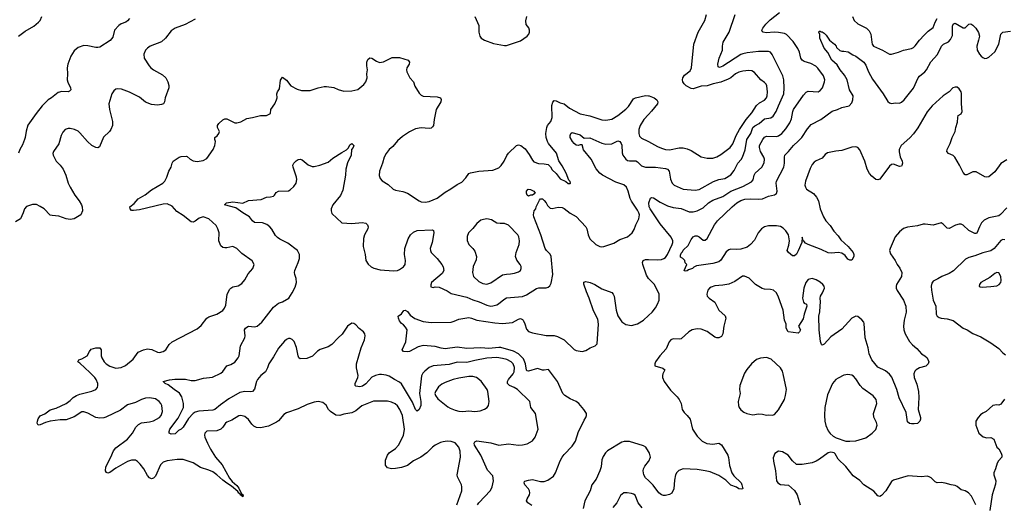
# Model space of a CAD drawing. Header units: inches. Extents: x 1834610 to 2027685, y 642842 to 774116.
# Tile 274 of 632: x 1893662 to 1903586, y 741774 to 746656. Entities that reach past the tile are written whole.
import ezdxf

# ---------------------------------------------------------------- set-up
doc = ezdxf.new("R2010")
doc.units = ezdxf.units.IN
doc.header["$MEASUREMENT"] = 0
doc.layers.add('B8794', color=7, linetype='Continuous')
doc.layers.add('B9704', color=7, linetype='Continuous')

msp = doc.modelspace()

# ---------------------------------------------------------------- linework, layer by layer
at = {"layer": 'B8794', "color": 5}
for points, elevation in [([(1893650, 746490.3), (1893717.4, 746542.6), (1893805.1, 746590), (1893853.3, 746630), (1893869.6, 746650), (1893886.6, 746690)], 560), ([(1898250.2, 746690), (1898290, 746598), (1898288.7, 746530), (1898300.4, 746490), (1898314.4, 746470), (1898346.4, 746450), (1898436.3, 746416.3), (1898550, 746395.8), (1898570, 746394.9), (1898590, 746402), (1898710, 746443.1), (1898775.6, 746490), (1898794.7, 746510), (1898801.3, 746530), (1898801.3, 746550), (1898793.2, 746573.2), (1898767, 746607), (1898763.6, 746643.6), (1898774.6, 746690)], 620), ([(1895430, 746662.6), (1895330, 746606.9), (1895230, 746571.3), (1895190, 746544.2), (1895132, 746470), (1895090, 746433), (1894976.3, 746390), (1894950, 746371.3), (1894930.4, 746350), (1894914.4, 746310), (1894917.6, 746270), (1894966, 746190), (1894983.7, 746170), (1895010, 746150.3), (1895101.4, 746101.4), (1895134, 746070), (1895157, 746030), (1895165.5, 745994.5), (1895165.5, 745970), (1895128.2, 745870), (1895122, 745830), (1895110.8, 745810), (1895090, 745802), (1895050, 745796.9), (1894990, 745800.7), (1894930, 745825.1), (1894870, 745874.5), (1894770, 745927.8), (1894690, 745955.1), (1894650, 745959.5), (1894630, 745955.1), (1894610, 745941.2), (1894590.4, 745909.6), (1894559.3, 745810), (1894566.7, 745750), (1894597.3, 745630), (1894597.1, 745590), (1894580.4, 745550), (1894566.4, 745530), (1894506.8, 745473.2), (1894465.7, 745374.3), (1894450, 745366), (1894430, 745368), (1894390, 745387.6), (1894344.5, 745430), (1894270, 745515.1), (1894250, 745532), (1894215.3, 745550), (1894170, 745560.9), (1894150, 745560.9), (1894121, 745550), (1894096.1, 745523.9), (1894079.3, 745490), (1894055.8, 745404.2), (1894002.4, 745330), (1893997.1, 745310), (1893999.3, 745290), (1894030, 745230.7), (1894070.6, 745190), (1894100.5, 745150), (1894128.4, 745090), (1894150.3, 745010.3), (1894170.4, 744970), (1894217.6, 744890), (1894262.4, 744830), (1894283.8, 744790), (1894292.7, 744770), (1894294.4, 744730), (1894277.3, 744690), (1894210, 744651.3), (1894170, 744643.5), (1894130, 744651.2), (1894057.3, 744677.3), (1893990, 744682.4), (1893970, 744688.6), (1893907.6, 744750), (1893870, 744775.4), (1893830, 744794.3), (1893790, 744793.6), (1893730, 744775.1), (1893710.4, 744749.6), (1893698.9, 744710), (1893670, 744649.6), (1893619.9, 744620.1)], 580), ([(1894770.6, 746670), (1894750, 746645.1), (1894730.6, 746630), (1894685.9, 746614.1), (1894660.7, 746599.3), (1894618.7, 746550), (1894599.9, 746480.1), (1894573.9, 746446.1), (1894470, 746381.2), (1894450, 746376.2), (1894430, 746378), (1894350, 746394.8), (1894310, 746396.4), (1894250, 746375.4), (1894210, 746342.4), (1894176.9, 746290), (1894147.2, 746210), (1894140.3, 746170), (1894143.7, 746110), (1894139.5, 746050), (1894145.8, 746025.8), (1894175.5, 745970), (1894178.8, 745950), (1894175.2, 745944.8), (1894165.2, 745934.8), (1894150, 745929.5), (1894088.5, 745931.5), (1894050, 745922), (1893984, 745870), (1893950, 745849.5), (1893888, 745790), (1893827.3, 745712.7), (1893745.5, 745594.5), (1893726.1, 745533.9), (1893718.7, 745470), (1893712.2, 745450), (1893690, 745397.2), (1893663, 745350), (1893648.6, 745311.4)], 560), ([(1898068, 741770), (1898117.7, 741910), (1898119.7, 741950), (1898115.8, 741970), (1898075.1, 742050), (1898071.5, 742070), (1898103.5, 742250), (1898101.3, 742310), (1898096.3, 742330), (1898087, 742350), (1898050, 742394.5), (1898010, 742405.6), (1897970.4, 742409.6), (1897930, 742404.2), (1897903.6, 742396.4), (1897850.8, 742370), (1897824, 742350), (1897766.2, 742293.8), (1897706.8, 742250), (1897630, 742212), (1897570, 742165.1), (1897510, 742146), (1897450, 742133.6), (1897410, 742131.8), (1897370, 742141.2), (1897350, 742168.7), (1897347.9, 742187.9), (1897350, 742218), (1897368.3, 742270), (1897386.7, 742293.3), (1897450, 742336), (1897478.7, 742370), (1897530, 742468), (1897539.8, 742530), (1897521.4, 742670), (1897494.8, 742730), (1897470, 742765.1), (1897445.4, 742785.4), (1897410, 742804.5), (1897370, 742814.4), (1897228.7, 742811.3), (1897110, 742764.5), (1897050, 742715.3), (1897010, 742693.7), (1896930, 742680.9), (1896887.5, 742667.5), (1896850, 742673.5), (1896793.3, 742710), (1896774.7, 742730), (1896750, 742772.3), (1896718.3, 742798.3), (1896670, 742808.2), (1896630, 742803.1), (1896560.4, 742779.6), (1896470, 742735.4), (1896350, 742696.9), (1896323, 742677), (1896270, 742615.1), (1896250, 742599.7), (1896170, 742560.5), (1896090, 742544.4), (1896050, 742547.2), (1896021.5, 742561.5), (1896001.8, 742581.8), (1895969.8, 742629.8), (1895930, 742659.7), (1895890, 742668.3), (1895870, 742664), (1895799.7, 742620.3), (1895750, 742599.7), (1895737.1, 742590), (1895709.1, 742550.9), (1895689, 742531), (1895650, 742515.1), (1895550, 742509.4), (1895528.4, 742490), (1895524.4, 742470), (1895528.4, 742450), (1895553.7, 742390), (1895584, 742330), (1895635.2, 742250), (1895704.2, 742170), (1895778.1, 742038.1), (1895804.2, 742004.2), (1895850, 741963.1), (1895870, 741937), (1895898, 741878), (1895913.4, 741870), (1895910, 741849.6), (1895902, 741862), (1895890, 741865.2), (1895882, 741882), (1895870, 741887), (1895861.5, 741901.4), (1895797.9, 741957.9), (1895750, 741985.4), (1895710, 742015.4), (1895650, 742070.8), (1895610, 742100.7), (1895570, 742118.6), (1895485.7, 742145.7), (1895410, 742191.1), (1895310, 742225.4), (1895250, 742226.6), (1895149, 742211), (1895110, 742198.7), (1895081.3, 742170), (1895030, 742058.4), (1895010, 742037.6), (1894990, 742029.6), (1894970, 742039.5), (1894950, 742065.6), (1894912.5, 742132.5), (1894878, 742178), (1894850, 742205.6), (1894830, 742217.4), (1894790, 742216.8), (1894750, 742205.3), (1894630, 742136.4), (1894570, 742095.1), (1894550, 742088.3), (1894535.8, 742095.8), (1894527.3, 742110), (1894529.8, 742150), (1894582.5, 742250), (1894608, 742312), (1894630, 742342.8), (1894749.8, 742430.2), (1894797.6, 742490), (1894831.8, 742550), (1894860.9, 742579.1), (1894890, 742593.1), (1894970, 742603.2), (1895010, 742614.6), (1895070, 742648.8), (1895089.6, 742670), (1895101.3, 742710), (1895094.7, 742770), (1895085.6, 742790), (1895068.7, 742808.7), (1895030, 742834.8), (1894970, 742846.2), (1894930, 742842.3), (1894890, 742831), (1894830, 742800.5), (1894750, 742775.6), (1894677.6, 742722.4), (1894530, 742650.7), (1894510, 742644.8), (1894470, 742640.3), (1894430, 742647.2), (1894350, 742692.3), (1894310, 742706.8), (1894290, 742705.6), (1894210, 742654.7), (1894130, 742624.9), (1894070, 742623.4), (1893968.6, 742611.4), (1893920.9, 742599.1), (1893870, 742574), (1893850, 742569.7), (1893838.3, 742590), (1893841.4, 742610), (1893850, 742636.4), (1893870, 742663.7), (1893914.8, 742685.2), (1893970, 742724.6), (1894030, 742742.6), (1894129.4, 742790), (1894170, 742820.3), (1894199.7, 742850), (1894235.6, 742870), (1894270, 742883.5), (1894390, 742913.4), (1894429.3, 742930), (1894445.6, 742950), (1894451, 742970), (1894448.3, 742990), (1894432.1, 743030), (1894418.3, 743050), (1894370, 743102.6), (1894270, 743197.2), (1894248.7, 743210), (1894258, 743230), (1894290, 743240.4), (1894341.3, 743270), (1894365.4, 743314.6), (1894384.1, 743335.9), (1894430, 743349.2), (1894470, 743348.7), (1894484, 743330), (1894484.3, 743270), (1894491.1, 743250), (1894514.9, 743210), (1894534.9, 743190), (1894570, 743166.5), (1894630, 743146.3), (1894686.4, 743153.6), (1894730, 743173.1), (1894805.1, 743234.9), (1894854.7, 743305.3), (1894909.2, 743330.7), (1894950, 743339), (1894970, 743338.4), (1894992.7, 743332.7), (1895050, 743306.7), (1895070, 743304.4), (1895110, 743314), (1895134, 743330), (1895170, 743384), (1895199.3, 743410), (1895450, 743541.6), (1895490, 743575.5), (1895550, 743647.7), (1895570, 743662), (1895650, 743690.6), (1895710, 743728), (1895727.3, 743750), (1895739.2, 743780.8), (1895753.7, 743890), (1895779.3, 743940.7), (1895790, 743953.1), (1895810, 743964.4), (1895865.5, 743974.5), (1895900.4, 743999.6), (1895930, 744036.3), (1895964.4, 744095.6), (1896012.3, 744150), (1896024, 744190), (1896005.6, 744225.6), (1895902, 744302), (1895850, 744351.6), (1895810, 744371.3), (1895750, 744358), (1895730, 744358), (1895710, 744362.4), (1895690, 744379.5), (1895668.2, 744430), (1895671.1, 744510), (1895660.5, 744550), (1895642, 744582), (1895569.3, 744650), (1895510, 744669.6), (1895470, 744656.9), (1895430, 744626), (1895410, 744617.6), (1895390, 744620.7), (1895310, 744683.6), (1895245.6, 744725.6), (1895198.3, 744778.3), (1895150, 744799.6), (1895110, 744798.4), (1894870, 744742), (1894810, 744733.2), (1894790, 744734), (1894777.2, 744750), (1894774, 744770), (1894815.3, 744804.7), (1894855.1, 744850), (1894927, 744893), (1894990, 744941.7), (1895106, 745010), (1895126, 745030), (1895146.6, 745070), (1895164.5, 745130), (1895189.3, 745170), (1895199.3, 745210), (1895209.3, 745230), (1895268.1, 745271.9), (1895290, 745279.1), (1895341, 745281), (1895350, 745278), (1895381, 745250), (1895410, 745235.5), (1895450, 745228.2), (1895510, 745239.1), (1895550, 745258.8), (1895611.5, 745348.5), (1895629, 745390), (1895637.2, 745430), (1895628.7, 745450), (1895629, 745470), (1895654, 745486), (1895669.5, 745510.5), (1895675.1, 745530), (1895657.2, 745570), (1895657.2, 745590), (1895669, 745610), (1895710, 745647.3), (1895730, 745658.8), (1895750, 745657.3), (1895830, 745616), (1895850, 745617.3), (1895890, 745628), (1895950, 745660.4), (1896010, 745670.3), (1896090, 745692.4), (1896150, 745690.7), (1896189, 745710), (1896193.2, 745750), (1896232.7, 745807.3), (1896252, 745850), (1896256, 745870), (1896253.2, 745910), (1896259.3, 745930), (1896279.7, 745960.3), (1896291.5, 746048.5), (1896310, 746078.8), (1896350, 746048), (1896395.5, 745990), (1896458.2, 745958.2), (1896503.8, 745943.8), (1896590, 745944.4), (1896670, 745970.4), (1896730, 745983), (1896756.2, 745983.8), (1896830, 745974.9), (1896873.2, 745953.2), (1896930, 745934.9), (1897010, 745940.4), (1897070, 745954.8), (1897130, 746004), (1897150, 746031), (1897162.9, 746070), (1897160.7, 746110), (1897169.3, 746150), (1897160.9, 746190), (1897159.5, 746230), (1897170, 746254.8), (1897190, 746270.7), (1897210, 746270.5), (1897257.5, 746237.5), (1897290, 746225.5), (1897330, 746230.5), (1897416.3, 746276.3), (1897490, 746276), (1897576, 746250), (1897590.6, 746230), (1897586.8, 746210), (1897564.9, 746170), (1897560.7, 746150), (1897562.8, 746130), (1897596, 746070), (1897630.8, 746030), (1897645.8, 745985.8), (1897690, 745916), (1897710, 745896), (1897730, 745886.8), (1897870, 745878), (1897902, 745870), (1897910.9, 745850.9), (1897907.7, 745830), (1897859.5, 745750), (1897839.5, 745650), (1897832.7, 745590), (1897824.4, 745575.6), (1897810, 745565.1), (1897790, 745560.5), (1897710, 745565.4), (1897650, 745555.4), (1897590, 745528), (1897519.4, 745480.6), (1897470, 745435.1), (1897421.8, 745378.2), (1897387.7, 745350), (1897355.5, 745310), (1897336.3, 745270), (1897320.5, 745210), (1897290.4, 745130), (1897285.2, 745085.2), (1897295.2, 745055.2), (1897314.2, 745034.2), (1897374.7, 744994.7), (1897427.7, 744950), (1897450, 744940.3), (1897524.9, 744924.9), (1897570, 744908), (1897687.7, 744830), (1897710, 744821.1), (1897750, 744818.3), (1897790, 744823.6), (1897870, 744858.9), (1897950, 744919.6), (1898007.9, 744952.1), (1898070, 744996.4), (1898119.3, 745020.7), (1898158, 745062), (1898190, 745106), (1898204.8, 745115.2), (1898290, 745131.6), (1898430, 745141.3), (1898490, 745164.9), (1898513.6, 745186.4), (1898545.7, 745230), (1898572.3, 745287.7), (1898588.3, 745311.7), (1898670, 745388.2), (1898690, 745395.8), (1898713.4, 745390), (1898756.2, 745356.2), (1898798.5, 745298.5), (1898830, 745240.7), (1898845.9, 745225.9), (1898890, 745208.2), (1898950, 745204), (1898990, 745196), (1899013.7, 745173.7), (1899030, 745144.7), (1899068, 745108), (1899110, 745054), (1899167.7, 745027.7), (1899190, 745007.3), (1899210, 745006), (1899213.2, 745010), (1899210, 745026), (1899198, 745038), (1899169.4, 745110), (1899130, 745184), (1899095.6, 745235.6), (1899071.4, 745311.4), (1898993.3, 745410), (1898981.3, 745430), (1898968, 745470), (1898964.7, 745510), (1898975.1, 745570), (1898983.6, 745590), (1899014.3, 745630), (1899029.7, 745670), (1899026.7, 745793.3), (1899034.3, 745825.7), (1899050, 745841.3), (1899070, 745839.5), (1899110, 745819.6), (1899150, 745807.9), (1899204.7, 745764.7), (1899310, 745709.2), (1899410, 745687), (1899530, 745648.4), (1899570, 745644.9), (1899630, 745655.8), (1899690, 745691.2), (1899770, 745753.8), (1899796.8, 745783.2), (1899850, 745858.4), (1899870, 745870.5), (1899970, 745892.9), (1900000, 745888.9)], 580), ([(1900000, 745702), (1899952, 745650), (1899915.8, 745590), (1899902.6, 745550), (1899902.6, 745510), (1899910, 745484), (1899930, 745462), (1899992.5, 745432.5), (1900000, 745428.3)], 580), ([(1898278, 741770), (1898291.5, 741790), (1898407.1, 741912.9), (1898423.6, 741950), (1898436.2, 742010), (1898430, 742059), (1898376.2, 742116.2), (1898309.8, 742270), (1898246.9, 742370), (1898243.1, 742390), (1898250, 742404.4), (1898270, 742411.9), (1898410, 742393), (1898490, 742370.3), (1898590, 742383.1), (1898690, 742370.4), (1898730, 742374), (1898775.8, 742384.2), (1898830, 742414.8), (1898859.3, 742450), (1898889.3, 742530), (1898860.9, 742690), (1898815.1, 742750), (1898802.7, 742810), (1898680.7, 742930), (1898647.3, 742950), (1898599.6, 742970), (1898579.1, 742990), (1898578.7, 743010), (1898588.7, 743030), (1898636.5, 743090), (1898645.3, 743110), (1898650.6, 743150.6), (1898635.3, 743190), (1898614.3, 743210), (1898572.2, 743232.2), (1898530, 743244.2), (1898470, 743251.9), (1898370, 743247.2), (1898250, 743223.9), (1898170, 743201.8), (1898070, 743204.4), (1897990, 743182.9), (1897830, 743168.7), (1897790, 743153.5), (1897744.1, 743115.9), (1897726.3, 743093.7), (1897713.3, 743066.7), (1897691, 742891), (1897706.9, 742810), (1897706.5, 742770), (1897690, 742729.4), (1897670, 742712.7), (1897650, 742729.2), (1897621.2, 742801.2), (1897510, 742986.6), (1897490, 743005.7), (1897440.9, 743030), (1897385.6, 743065.6), (1897355.4, 743075.4), (1897310, 743082), (1897290, 743082.6), (1897250, 743072.8), (1897210, 743055.8), (1897150, 742988.3), (1897117.4, 742962.6), (1897090, 742956), (1897050, 742964.5), (1897044.5, 742970), (1897045.1, 742990), (1897069.8, 743050), (1897073.1, 743070), (1897056.4, 743150), (1897056.8, 743190), (1897105.1, 743350), (1897136, 743430), (1897145.2, 743470), (1897142, 743490), (1897128.7, 743510), (1897083.5, 743543.5), (1897050, 743580.9), (1897030, 743595.1), (1897010, 743599.3), (1896967.3, 743570), (1896912.8, 743487.2), (1896871, 743450), (1896810, 743385.2), (1896770, 743361.2), (1896690, 743334.5), (1896663.9, 743316.1), (1896614, 743266), (1896556.7, 743243.3), (1896490, 743240.9), (1896477.2, 743250), (1896468.3, 743268.3), (1896452.1, 743352.1), (1896430, 743414), (1896410, 743434), (1896390, 743445.2), (1896370, 743445.2), (1896350, 743433.2), (1896330, 743416), (1896270, 743346.6), (1896221.7, 743258.3), (1896174, 743190), (1896161.5, 743150), (1896139.3, 743110), (1896093.6, 743070), (1896058.5, 743030), (1896048.1, 743010), (1896030, 742932.7), (1896010.4, 742910), (1895990, 742906), (1895930, 742910.8), (1895880, 742900), (1895770, 742835.3), (1895684.7, 742775.3), (1895630, 742728.5), (1895610, 742722.3), (1895469.3, 742710.7), (1895430, 742702), (1895410, 742689.6), (1895363.2, 742636.8), (1895310.2, 742549.8), (1895290, 742532), (1895264.2, 742515.8), (1895230, 742485.1), (1895190, 742482), (1895170, 742489.2), (1895167.9, 742507.9), (1895175.6, 742530), (1895258.4, 742641.6), (1895299.3, 742720.7), (1895311.6, 742750), (1895314.6, 742790), (1895296.4, 742856.4), (1895273.9, 742893.9), (1895219.6, 742930), (1895158.9, 742978.9), (1895128, 742990), (1895108, 743010), (1895171.3, 743028.7), (1895225, 743035), (1895335.1, 743035.1), (1895390, 743022), (1895430, 743020.3), (1895513.9, 743046.1), (1895603.9, 743056.1), (1895690, 743093.7), (1895709.8, 743110.2), (1895749.7, 743170.3), (1895790, 743183.8), (1895830, 743206.7), (1895864.8, 743250), (1895873.3, 743270), (1895888.8, 743371.2), (1895930.8, 743450), (1895933.8, 743470), (1895928, 743530), (1895939.7, 743550), (1895950, 743559.5), (1895970, 743567.6), (1896030, 743560.9), (1896057, 743570), (1896101.3, 743610), (1896220.1, 743759.9), (1896270, 743800.5), (1896310, 743813), (1896374, 743850), (1896410, 743904.7), (1896437.1, 743962.9), (1896451.2, 744008.8), (1896449.7, 744050), (1896434, 744090), (1896431.1, 744110), (1896434, 744130), (1896470, 744210.5), (1896481.8, 744250), (1896481.8, 744290), (1896462.3, 744330), (1896363.9, 744403.9), (1896283.6, 744443.6), (1896260.5, 744460.5), (1896242.1, 744482.1), (1896205.2, 744545.2), (1896183.1, 744570), (1896152.8, 744592.8), (1896108.9, 744611.1), (1896030, 744612.3), (1896010, 744629.3), (1895979.5, 744670), (1895910, 744711), (1895839.8, 744759.8), (1895728, 744792), (1895746, 744810), (1895810, 744821.6), (1895910, 744807.4), (1895970, 744834), (1896096.6, 744843.4), (1896150, 744867.3), (1896190, 744870.7), (1896220.2, 744879.8), (1896231.8, 744888.2), (1896245.6, 744914.4), (1896269.6, 744930.4), (1896370, 744930.8), (1896390, 744942.8), (1896424.9, 744975.1), (1896449.6, 745010.4), (1896455.1, 745044.9), (1896453, 745070), (1896417, 745170), (1896415.1, 745190), (1896423.7, 745210), (1896450, 745233.4), (1896470, 745246.8), (1896490, 745250.8), (1896510, 745246), (1896570, 745194), (1896610, 745176.3), (1896630, 745176.3), (1896688, 745190), (1896770, 745222.4), (1896819.2, 745260.8), (1896910, 745319.5), (1896956.3, 745343.7), (1896975.5, 745364.5), (1896990, 745396), (1897010.6, 745410.6), (1897030.6, 745390), (1897022.8, 745370), (1897006, 745350), (1897004.4, 745290), (1896966.7, 745213.3), (1896948.7, 745150), (1896945.7, 745090), (1896920.7, 744939.3), (1896895.8, 744884.2), (1896818.5, 744790), (1896802, 744750), (1896800.9, 744730), (1896810, 744703.8), (1896910, 744610.8), (1897010, 744603.7), (1897113.5, 744613.5), (1897150, 744607.7), (1897167.7, 744590), (1897173.7, 744570), (1897172, 744550), (1897138, 744490), (1897126.6, 744453.4), (1897122.6, 744370), (1897143.1, 744290), (1897152.4, 744230), (1897173.3, 744193.3), (1897205.2, 744165.2), (1897230, 744152.4), (1897294.7, 744134.7), (1897430, 744124.7), (1897469, 744130), (1897490, 744138.9), (1897530, 744166.7), (1897546.3, 744190), (1897551.2, 744228.8), (1897541, 744290), (1897544.8, 744350), (1897577.7, 744450), (1897602, 744490), (1897630, 744517), (1897668.5, 744531.5), (1897818.3, 744538.3), (1897831.8, 744531.8), (1897835.3, 744510), (1897818.4, 744410), (1897800.4, 744350), (1897801.6, 744330), (1897810.5, 744310), (1897869.3, 744249.3), (1897918, 744190), (1897930, 744166), (1897936.5, 744130), (1897920.6, 744099.4), (1897811.3, 744010), (1897805.4, 743985.4), (1897806.4, 743966.4), (1897830, 743958), (1897850, 743966), (1897890, 743961), (1897970, 743924.9), (1898010, 743898), (1898170, 743860.8), (1898230, 743833.2), (1898292.6, 743812.6), (1898370, 743779.7), (1898410, 743771.4), (1898430, 743772.6), (1898470, 743782.3), (1898488, 743792), (1898541.7, 743838.3), (1898570, 743853.2), (1898730, 743867.5), (1898770, 743884.5), (1898870, 743946.5), (1898893.5, 743953.5), (1898970, 743954.8), (1898990, 743961), (1899006, 743974), (1899018.9, 744001.1), (1899034.5, 744090), (1899018.9, 744270), (1899010, 744295.1), (1898972, 744330), (1898957.6, 744350), (1898916.4, 744490), (1898842.9, 744670), (1898841.2, 744690), (1898848.9, 744731.1), (1898866, 744750), (1898868, 744770), (1898900.2, 744839.8), (1898910, 744852), (1898930, 744851), (1898950, 744836), (1898970, 744811), (1898983, 744783), (1899010, 744757.3), (1899030, 744754.9), (1899090, 744768.4), (1899130, 744764.4), (1899150, 744754), (1899210, 744706.7), (1899270, 744673), (1899366.8, 744570), (1899377.3, 744550), (1899390.7, 744490), (1899407.7, 744450), (1899470, 744390.8), (1899510, 744370.8), (1899530, 744367.3), (1899550, 744370.6), (1899650, 744403.8), (1899710, 744441.3), (1899789.2, 744470), (1899836, 744510), (1899856.2, 744543.8), (1899872.4, 744590), (1899901.5, 744650), (1899908.6, 744690), (1899904.2, 744710), (1899890, 744738.7), (1899827.4, 744827.4), (1899813.8, 744853.8), (1899795, 744930), (1899778.2, 744970), (1899752.3, 744992.3), (1899670, 745019.1), (1899535.6, 745090), (1899509.1, 745109.1), (1899472.8, 745152.8), (1899422.8, 745250), (1899345.4, 745345.4), (1899330, 745394), (1899310, 745396.4), (1899290, 745388.7), (1899270, 745393.6), (1899250, 745409), (1899233.6, 745430), (1899212.1, 745470), (1899209.8, 745490), (1899217.6, 745510), (1899230, 745518.9), (1899310, 745497.4), (1899350, 745463.8), (1899410, 745467.4), (1899530, 745414), (1899570, 745402.8), (1899630, 745406), (1899690, 745435.3), (1899710, 745430.4), (1899725.7, 745410), (1899732.2, 745392.2), (1899735.3, 745315.3), (1899741.2, 745290), (1899771.8, 745250), (1899790, 745238.2), (1899810, 745233), (1899873.8, 745233.8), (1899890, 745226), (1899930, 745184.4), (1899970, 745169.2), (1900000, 745170)], 560), ([(1900000, 744050.2), (1899980.8, 744080.8), (1899941.7, 744190), (1899938.9, 744210), (1899947.3, 744230), (1899970, 744240.3), (1900000, 744239)], 540), ([(1898822.6, 741762.6), (1898783.7, 741790), (1898772, 741810), (1898778.4, 741830), (1898801.6, 741870), (1898805.6, 741890), (1898801.6, 741910), (1898789.7, 741929.7), (1898754.5, 741970), (1898746.6, 741990), (1898750, 742002), (1898753.2, 742006.8), (1898790, 742018), (1898830, 742022.4), (1898910, 742003.7), (1898950, 742002.4), (1898984.2, 742015.8), (1899042.4, 742057.6), (1899062, 742090), (1899109.8, 742210.2), (1899130, 742248.2), (1899150, 742275.3), (1899230, 742359.5), (1899263.9, 742410), (1899294.2, 742505.8), (1899329.7, 742570), (1899350, 742621), (1899369.2, 742650), (1899375.3, 742670), (1899374, 742690), (1899349.6, 742730), (1899296.9, 742790), (1899270, 742809.7), (1899210, 742836.9), (1899157, 742870), (1899136.2, 742890), (1899084.4, 743010), (1898992.5, 743132.5), (1898950, 743124.5), (1898930, 743125.8), (1898882, 743142), (1898790, 743116), (1898778, 743118), (1898770, 743125.2), (1898760.7, 743190), (1898739.5, 743239.5), (1898690.9, 743290.9), (1898637.8, 743317.8), (1898510, 743353.1), (1898490, 743354.9), (1898390, 743343.8), (1898310, 743350.6), (1898170, 743343.1), (1898070, 743358.5), (1897950, 743339.2), (1897910, 743345.6), (1897850, 743364.4), (1897727.7, 743372.3), (1897678.2, 743361.8), (1897590, 743314.5), (1897570, 743309.5), (1897530, 743314), (1897517.2, 743330), (1897553.3, 743410), (1897566, 743530), (1897550, 743559), (1897530, 743582), (1897510, 743595.3), (1897490, 743622), (1897479, 743650), (1897478, 743670), (1897510, 743692), (1897534, 743726), (1897549.1, 743730.9), (1897570, 743716.3), (1897598.3, 743678.3), (1897644.2, 743644.2), (1897730, 743614.9), (1897810, 743605.3), (1898010, 743608.9), (1898042, 743618), (1898090, 743640.3), (1898190, 743654.4), (1898217.3, 743650), (1898270, 743629.1), (1898450, 743601.8), (1898530, 743596.3), (1898630, 743607), (1898690, 743639.5), (1898710, 743644.4), (1898730, 743637.1), (1898736.4, 743630), (1898753.7, 743593.7), (1898770, 743538.8), (1898790, 743516.4), (1898830, 743500.4), (1898970, 743474), (1899050, 743472.9), (1899084.2, 743464.2), (1899150.8, 743430), (1899250, 743334.9), (1899270, 743324.9), (1899330, 743314.4), (1899370, 743323.8), (1899411.2, 743348.8), (1899464, 743370), (1899482, 743390), (1899496.8, 743590), (1899490, 743638), (1899444, 743724), (1899401.5, 743850), (1899373.8, 743913.8), (1899348.3, 743991.7), (1899346.6, 744013.4), (1899370, 744017.6), (1899412.7, 744010), (1899459.3, 743990), (1899530, 743943.7), (1899630, 743907.7), (1899645.5, 743890), (1899653.7, 743870), (1899673.6, 743730), (1899691.1, 743671.1), (1899730, 743612.4), (1899770, 743587), (1899830, 743575.8), (1899890, 743592), (1899950, 743630.4), (1900000, 743676.2)], 540), ([(1900000, 742304.8), (1899972, 742350), (1899950, 742362), (1899810, 742408.2), (1899753.7, 742406.3), (1899730, 742398.7), (1899587.9, 742312.1), (1899567.9, 742292.1), (1899544.1, 742255.9), (1899530, 742222), (1899521.6, 742150), (1899509.3, 742110), (1899471.5, 742028.5), (1899427.6, 741970), (1899412.3, 741910), (1899359.6, 741810), (1899340.2, 741730)], 540), ([(1900000, 742012.3), (1899970, 742041.3), (1899954.2, 742070), (1899946, 742110), (1899948.3, 742131.7), (1899961.5, 742158.5), (1900000, 742205.6)], 540), ([(1899937.2, 741737.2), (1899895.1, 741790), (1899864.4, 741864.4), (1899850, 741875.6), (1899830, 741881.3), (1899786, 741890), (1899750, 741889.4), (1899718.3, 741861.7), (1899680.5, 741790), (1899639.6, 741740.4)], 560)]:
    msp.add_lwpolyline(points, dxfattribs=dict(at, elevation=elevation))
for points, elevation in [([(1898790, 744878), (1898778, 744890), (1898769, 744910), (1898769.3, 744930), (1898788.7, 744950), (1898810, 744946), (1898844.7, 744930), (1898858, 744910), (1898856, 744904), (1898830, 744888.7), (1898810, 744888)], 560), ([(1898370, 744648.8), (1898335.9, 744644.1), (1898310, 744635.1), (1898270, 744604.4), (1898230, 744554.3), (1898186.4, 744510), (1898173.2, 744473.2), (1898172.8, 744432.8), (1898187.7, 744390), (1898230.3, 744350.3), (1898250, 744322.8), (1898266.7, 744270), (1898262.3, 744237.7), (1898232.7, 744170), (1898226, 744110), (1898236.3, 744070), (1898290, 744019.3), (1898330, 743998.7), (1898370, 743993.1), (1898410, 744005.2), (1898530, 744084.2), (1898570, 744093.7), (1898610, 744095.3), (1898650, 744103.1), (1898690, 744117.1), (1898709.6, 744130.4), (1898717.6, 744150), (1898715.1, 744170), (1898705.1, 744190), (1898672.2, 744232.2), (1898660.5, 744270), (1898667.1, 744310), (1898696.3, 744390), (1898700.5, 744430), (1898692.8, 744470), (1898682.9, 744490), (1898590, 744587), (1898550, 744604.2), (1898503.3, 744603.3), (1898470, 744608), (1898419.1, 744639.1)], 580), ([(1898190, 743062.4), (1898090, 743045.6), (1898032.7, 743030), (1897950, 743001.8), (1897915.6, 742984.4), (1897884.3, 742955.7), (1897852.9, 742910), (1897848.1, 742890), (1897853.1, 742870), (1897875.3, 742835.3), (1897976.1, 742756.1), (1898001.7, 742741.7), (1898050, 742721.6), (1898090, 742712.4), (1898130, 742710.4), (1898190, 742715.8), (1898250, 742708.5), (1898304.4, 742715.6), (1898348, 742732), (1898372.7, 742750), (1898387, 742770), (1898393.3, 742810), (1898379.7, 742910), (1898372.4, 742930), (1898314.9, 743014.9), (1898265.1, 743050), (1898230, 743062)], 580)]:
    msp.add_lwpolyline(points, close=True, dxfattribs=dict(at, elevation=elevation))
at = {"layer": 'B9704', "color": 5}
for points, elevation in [([(1900000, 744239), (1900090, 744235.3), (1900130, 744240.8), (1900155.1, 744250), (1900170, 744260.9), (1900191.6, 744290), (1900237.6, 744390), (1900245.3, 744410), (1900246.4, 744430), (1900230, 744466), (1900119.1, 744599.1), (1900016.1, 744750), (1900006.8, 744770), (1900003, 744810), (1900021.7, 744858.3), (1900030, 744865.5), (1900050, 744863.1), (1900117.3, 744817.3), (1900190, 744781.3), (1900250, 744764.4), (1900330, 744755.3), (1900410, 744720.9), (1900450, 744719.1), (1900490, 744730.2), (1900550, 744760.3), (1900606.3, 744810), (1900650, 744838.6), (1900750, 744874.8), (1900830, 744928.2), (1900950, 744976.8), (1901038.1, 745021.8), (1901055.7, 745044.3), (1901066, 745090), (1901075.3, 745110), (1901142.6, 745170), (1901165.9, 745214.1), (1901169.7, 745250.3), (1901163.5, 745270), (1901129.8, 745330), (1901117.7, 745370), (1901120.3, 745390), (1901151.4, 745448.6), (1901170, 745473.1), (1901190, 745482.3), (1901290, 745481.2), (1901310, 745485.8), (1901344, 745510), (1901384.1, 745555.9), (1901423.4, 745616.6), (1901442.3, 745657.7), (1901453.3, 745730), (1901462.3, 745750), (1901562.9, 745897.1), (1901590, 745927.7), (1901610, 745936.3), (1901709.3, 745930.7), (1901730, 745942.8), (1901752.7, 745970), (1901773.6, 746030), (1901775.6, 746050), (1901762.4, 746090), (1901708.3, 746168.3), (1901686.7, 746186.7), (1901636.6, 746216.6), (1901570, 746235.4), (1901547.6, 746247.6), (1901534.3, 746270), (1901522.3, 746330), (1901505.2, 746365.2), (1901456.5, 746436.5), (1901390, 746506), (1901370, 746518), (1901311, 746529), (1901268.4, 746531.6), (1901185.7, 746525.7), (1901155.3, 746530), (1901150, 746535.3), (1901143.7, 746550), (1901152, 746570), (1901182.9, 746610), (1901226.5, 746653.5), (1901320.9, 746730)], 540), ([(1900000, 745428.3), (1900090, 745377.4), (1900130, 745360.9), (1900170, 745350.2), (1900210, 745346), (1900310, 745366.4), (1900350, 745364.2), (1900390, 745354.4), (1900430, 745337.3), (1900530, 745276), (1900590, 745262), (1900650, 745262.8), (1900690, 745274), (1900730, 745297.3), (1900822, 745370), (1900850, 745406), (1900883.6, 745490), (1900915.8, 745550), (1900983.6, 745650), (1901042.9, 745717.1), (1901088.1, 745791.9), (1901120, 745820), (1901170, 745846.7), (1901190, 745868.9), (1901196.5, 745890), (1901198.6, 745930), (1901192.8, 745990), (1901186.1, 746006.1), (1901170, 746023.5), (1901131.8, 746051.8), (1901070, 746125.1), (1901040.3, 746140.3), (1901010, 746143.5), (1900950, 746137.2), (1900910, 746126.6), (1900878, 746110), (1900830.6, 746069.4), (1900803.9, 746056.1), (1900730, 746027.6), (1900650.1, 746009.9), (1900590, 745989.4), (1900530, 745985.7), (1900450, 745961), (1900430, 745962), (1900381.1, 745990), (1900358.3, 746010), (1900346, 746030), (1900343.1, 746050), (1900346.6, 746070), (1900363.4, 746096.6), (1900418.3, 746141.7), (1900433.3, 746170), (1900458, 746410), (1900499.1, 746530), (1900566.4, 746650), (1900583.5, 746710)], 580), ([(1900000, 745170), (1900070, 745171.8), (1900170, 745158.4), (1900191.6, 745151.6), (1900209.1, 745129.1), (1900222.6, 745050), (1900237.1, 745010), (1900257.3, 744990), (1900350, 744950.3), (1900470, 744939.6), (1900510, 744944.6), (1900655.3, 745024.7), (1900710, 745045.2), (1900770, 745055.6), (1900830, 745093.4), (1900864.3, 745135.7), (1900899.2, 745210), (1900933.1, 745246.9), (1900948.4, 745271.6), (1900974.5, 745345.5), (1900991, 745449), (1901030.5, 745509.5), (1901052.4, 745570), (1901071.9, 745588.1), (1901116.8, 745610), (1901170, 745656.5), (1901233.6, 745666.4), (1901255.2, 745684.8), (1901287.4, 745730), (1901309.8, 745790), (1901364.6, 745910), (1901368.1, 745968.1), (1901362.9, 746050), (1901353.8, 746090), (1901247.5, 746307.5), (1901230, 746329.6), (1901210, 746335.1), (1901110, 746335.9), (1900996, 746324), (1900950, 746314.2), (1900930, 746307.1), (1900750, 746187.6), (1900715.1, 746175.1), (1900702.8, 746182.8), (1900699.7, 746210), (1900712.1, 746270), (1900744.4, 746350), (1900744.2, 746390), (1900751, 746430), (1900812.6, 746530), (1900872.6, 746710)], 560), ([(1902054.9, 746690), (1902072.2, 746650), (1902110, 746613.4), (1902196.3, 746570), (1902223.8, 746543.8), (1902241.6, 746510), (1902250.6, 746429.4), (1902254.9, 746410), (1902268, 746390), (1902358, 746350), (1902430, 746310.7), (1902450, 746310.5), (1902519, 746330), (1902569.8, 746350.2), (1902650, 746366.7), (1902670, 746375.5), (1902688.3, 746391.7), (1902732, 746450), (1902779.6, 746500.4), (1902820, 746540), (1902870, 746579.1), (1902888.4, 746630), (1902910.9, 746670)], 540), ([(1903610, 745244.2), (1903552.1, 745207.9), (1903490, 745124.5), (1903430, 745072.7), (1903410, 745069.2), (1903390, 745073.2), (1903302.7, 745122.7), (1903270, 745122.7), (1903210, 745093.2), (1903190, 745094), (1903170, 745115.3), (1903134.7, 745190), (1903086, 745270), (1903070, 745287.6), (1903025.2, 745310), (1903007, 745330), (1903009.6, 745350), (1903040.5, 745410), (1903060.5, 745470), (1903089.7, 745530), (1903096.9, 745570), (1903115.5, 745624.5), (1903116.8, 745670), (1903122.6, 745690), (1903150, 745708.7), (1903159.8, 745730), (1903153.2, 745810), (1903154.5, 745914.5), (1903149.7, 745930), (1903130, 745960.7), (1903110, 745975.1), (1903090, 745977.6), (1903067.3, 745970), (1903030.6, 745930), (1902970, 745889.7), (1902859, 745790), (1902810, 745727.8), (1902713.8, 745566.2), (1902672.4, 745507.6), (1902635, 745465), (1902548.2, 745390), (1902527.6, 745350), (1902525.7, 745325.7), (1902535.6, 745275.6), (1902556.3, 745230), (1902558.8, 745210), (1902553.7, 745186.3), (1902550, 745182), (1902530, 745179), (1902470, 745201.2), (1902450, 745198), (1902430, 745180.9), (1902330, 745049.6), (1902310, 745041.6), (1902290, 745047.6), (1902250, 745081.6), (1902227.4, 745107.4), (1902202.8, 745150), (1902180.5, 745230), (1902130, 745345.1), (1902110.4, 745370.4), (1902090, 745376.5), (1902050, 745372.2), (1901950, 745337), (1901887.5, 745332.5), (1901804.8, 745315.2), (1901781.3, 745298.7), (1901750, 745260.5), (1901690, 745235.6), (1901670, 745221.1), (1901650, 745196.9), (1901630, 745158), (1901583.6, 745030), (1901575.3, 744990), (1901581.3, 744970), (1901593.4, 744950), (1901664.2, 744904.2), (1901692.7, 744870), (1901712.2, 744830), (1901730.3, 744750), (1901764, 744670), (1901786.3, 744630), (1901830, 744583.1), (1901866.9, 744526.9), (1901910, 744480.3), (1901938.6, 744438.6), (1902011.6, 744370), (1902061.6, 744310), (1902070.4, 744290), (1902070.4, 744270), (1902050, 744234), (1902030, 744232.7), (1902010, 744245.1), (1901980.8, 744280.8), (1901950, 744302.7), (1901910, 744311), (1901845.2, 744305.2), (1901810, 744308.4), (1901741.4, 744341.4), (1901609.2, 744390), (1901583.5, 744403.5), (1901570, 744422), (1901558, 744430), (1901550, 744466), (1901544, 744410), (1901510, 744329.3), (1901490, 744295.1), (1901470, 744278), (1901450, 744278), (1901409.8, 744309.8), (1901398.4, 744330), (1901415.3, 744384.7), (1901420.7, 744430), (1901409.8, 744490), (1901385.6, 744530), (1901356.8, 744556.8), (1901330, 744571.3), (1901290, 744578.8), (1901210, 744579.5), (1901170.1, 744569.9), (1901139, 744550), (1901106.7, 744510), (1901070, 744436.2), (1901028.9, 744390), (1900994, 744366), (1900930, 744345.6), (1900890, 744341.5), (1900830, 744343.9), (1900810, 744339.1), (1900782.5, 744317.5), (1900730, 744233.6), (1900710, 744218.3), (1900650, 744200.5), (1900484.9, 744175.1), (1900456.8, 744163.2), (1900442, 744150), (1900404, 744136), (1900390, 744126), (1900370, 744122), (1900358, 744130), (1900386, 744190), (1900370, 744206), (1900366, 744230), (1900346, 744250), (1900322.7, 744262.7), (1900323.6, 744283.6), (1900330, 744302.8), (1900342.7, 744317.3), (1900350, 744334.6), (1900398.9, 744381.1), (1900430, 744440.4), (1900450, 744468.5), (1900470, 744478.9), (1900490, 744478), (1900510.5, 744470), (1900550, 744436.3), (1900570, 744436.3), (1900590, 744450.5), (1900664, 744590), (1900694.7, 744630), (1900842, 744770), (1900889.7, 744810), (1900930, 744835.9), (1900970, 744848.1), (1901026.8, 744853.2), (1901110, 744847.6), (1901150, 744851), (1901210, 744878.5), (1901268.7, 744891.3), (1901290, 744903.8), (1901296.8, 744930), (1901286.2, 745010), (1901289.8, 745030), (1901365.2, 745170), (1901372.2, 745210), (1901370.8, 745270), (1901374, 745290), (1901380.7, 745299.3), (1901411.4, 745328.6), (1901460.8, 745390), (1901510, 745433), (1901544.1, 745470), (1901602.3, 745557.7), (1901639.5, 745600.5), (1901737.7, 745650), (1901850, 745735.5), (1901903.6, 745750), (1901950, 745770.2), (1902023.6, 745790), (1902050, 745818.7), (1902060.6, 745850), (1902061.3, 745890), (1902024.2, 745950), (1902002.1, 746050), (1901976.7, 746096.7), (1901933, 746150), (1901901.6, 746201.6), (1901847, 746250), (1901807.3, 746327.3), (1901769.8, 746370), (1901727.6, 746470), (1901726, 746506), (1901718, 746530), (1901720.4, 746539.6), (1901730, 746542), (1901735.3, 746535.3), (1901750, 746533.4), (1901770, 746520.7), (1901790, 746500.7), (1901824, 746450), (1901874.9, 746410), (1901892.7, 746390), (1901895.9, 746375.9), (1901930, 746346.8), (1901950, 746339.1), (1901970, 746340.5), (1902012.1, 746332.1), (1902060.9, 746300.9), (1902090, 746288.4), (1902170, 746227), (1902190, 746197.1), (1902216.5, 746130), (1902256.2, 746056.2), (1902364.6, 745910), (1902411.3, 745831.3), (1902430, 745817.6), (1902450, 745812.2), (1902490, 745817.6), (1902530, 745815.8), (1902550, 745825.3), (1902575.8, 745850), (1902670, 745967.7), (1902717.4, 746070), (1902731.7, 746088.2), (1902784.7, 746130), (1902801.7, 746150), (1902847.1, 746232.9), (1902913.3, 746306.7), (1902953.6, 746390), (1902971.6, 746408.4), (1903025.2, 746434.8), (1903044, 746456), (1903062.9, 746497.1), (1903065, 746590), (1903070, 746610.7), (1903081, 746619), (1903090, 746622), (1903170, 746575.3), (1903190, 746575.8), (1903230, 746610.6), (1903250, 746613.4), (1903270, 746602), (1903300.5, 746570), (1903327, 746527), (1903334.6, 746490), (1903327.6, 746450), (1903309, 746390), (1903312.2, 746350), (1903336.4, 746310), (1903354.4, 746290), (1903370, 746274.4), (1903390, 746264.9), (1903410, 746267.4), (1903430, 746277.4), (1903490, 746331.8), (1903529.8, 746410), (1903550, 746510.8), (1903569.7, 746530.3), (1903650, 746539.3)], 520), ([(1900000, 745888.9), (1900007.8, 745887.8), (1900056, 745870), (1900084, 745850), (1900093.4, 745830), (1900090.5, 745810), (1900030, 745734.5), (1900000, 745702)], 580), ([(1903610, 744759.5), (1903547.5, 744692.5), (1903530, 744680.4), (1903430, 744658.5), (1903408.4, 744651.6), (1903383.7, 744636.3), (1903357, 744610), (1903335.3, 744570), (1903310, 744504), (1903298.5, 744501.5), (1903290, 744500.9), (1903230, 744533), (1903170, 744587.6), (1903150, 744596.9), (1903130, 744596.9), (1903094.1, 744585.9), (1903030, 744552.3), (1903010, 744555.1), (1902970, 744598), (1902950, 744609.4), (1902870, 744587.3), (1902790, 744598), (1902770, 744595.1), (1902710, 744578), (1902610, 744566), (1902570, 744552.7), (1902530, 744518), (1902486, 744470), (1902434.4, 744350), (1902430.4, 744330), (1902438.3, 744298.3), (1902486.7, 744230), (1902506.4, 744190), (1902534.2, 744154.2), (1902552.4, 744110), (1902549.2, 744070), (1902500.7, 743990), (1902495.8, 743970), (1902497.7, 743950), (1902507.5, 743927.5), (1902570, 743830.7), (1902594.3, 743770), (1902596.1, 743710), (1902577.3, 743630), (1902571.5, 743568.5), (1902574, 743530), (1902587.7, 743490), (1902630, 743414.4), (1902659.9, 743379.9), (1902703.9, 743343.9), (1902750, 743290.6), (1902786.8, 743270), (1902810, 743250.7), (1902824.9, 743210), (1902817.3, 743190), (1902793.7, 743166.3), (1902731.9, 743148.1), (1902698.8, 743130), (1902685.5, 743114.5), (1902675.5, 743090), (1902678.4, 743050), (1902704.9, 742984.9), (1902721.1, 742910), (1902724.9, 742850), (1902716.4, 742730), (1902742, 742650), (1902742.8, 742630), (1902736, 742610), (1902710, 742589.2), (1902676.3, 742583.7), (1902650, 742586), (1902630, 742589.3), (1902610, 742605.2), (1902597.8, 742697.8), (1902525.9, 742845.9), (1902502.2, 742930), (1902453.8, 743053.8), (1902430, 743084.7), (1902390, 743119.1), (1902310, 743155.1), (1902252, 743230), (1902223.5, 743290), (1902213.5, 743350), (1902184.4, 743450), (1902175.1, 743595.1), (1902169.5, 743610), (1902150, 743632.3), (1902110, 743666), (1902090, 743669.2), (1902051, 743650), (1901950, 743537), (1901838.8, 743461.2), (1901770, 743388.7), (1901750, 743378), (1901744.7, 743384.7), (1901733.2, 743413.2), (1901719.3, 743530), (1901717.2, 743670), (1901726.6, 743713.4), (1901731.6, 743770), (1901734.5, 743814.5), (1901729, 743850), (1901732.3, 743870), (1901754.2, 743905.8), (1901772.4, 743950), (1901770, 743972), (1901756.9, 743990), (1901730, 744012.8), (1901690, 744035.1), (1901650, 744047.6), (1901610, 744038.4), (1901587, 744010), (1901567, 743950), (1901552.7, 743850), (1901563, 743810), (1901570, 743800.7), (1901592, 743790), (1901596, 743770), (1901567.3, 743690), (1901558, 743642), (1901512, 743570), (1901531, 743530), (1901522, 743510), (1901510, 743498), (1901408.7, 743510), (1901388.7, 743550), (1901388.7, 743590), (1901369.6, 743629.6), (1901356.2, 743730), (1901310, 743860.9), (1901290, 743902.9), (1901259.3, 743930), (1901230, 743938.7), (1901170, 743940.7), (1901146.6, 743946.6), (1901079.3, 743990), (1901013, 744053), (1900968.1, 744071.9), (1900948.5, 744071.5), (1900870, 744017.6), (1900810, 743992.8), (1900750, 743981.1), (1900670, 743975.1), (1900630, 743962.9), (1900613.4, 743950), (1900599.3, 743930), (1900588.2, 743890), (1900590.8, 743870), (1900611, 743850), (1900670, 743810.7), (1900710.4, 743730), (1900772.1, 743672.1), (1900780.3, 743650), (1900758.5, 743570), (1900747.7, 743492.3), (1900734.7, 743465.3), (1900710.2, 743449.7), (1900688.1, 743451.9), (1900670, 743458.5), (1900590, 743514.4), (1900530, 743537.6), (1900490, 743541), (1900440.7, 743530), (1900405.5, 743510), (1900330, 743441.2), (1900310, 743436), (1900250, 743439.5), (1900224.9, 743430), (1900208.2, 743410), (1900178.3, 743341.7), (1900113.4, 743270), (1900070.6, 743210), (1900063, 743190), (1900064.9, 743170), (1900144.1, 743144.1), (1900166, 743130), (1900145.5, 743090), (1900140.5, 743070), (1900142, 743050), (1900159.1, 743010), (1900222.3, 742922.3), (1900290, 742857.3), (1900310.3, 742830.3), (1900328, 742790), (1900339.1, 742730), (1900358.8, 742698.8), (1900390.6, 742670), (1900420.5, 742630), (1900444.9, 742530), (1900490, 742458.8), (1900541, 742410), (1900586.6, 742386.6), (1900650, 742378), (1900710, 742390.6), (1900734.6, 742374.6), (1900799.1, 742270), (1900806.2, 742246.2), (1900816.3, 742163.7), (1900839.1, 742090), (1900859.9, 742059.9), (1900933, 741990), (1900942, 741970), (1900950.5, 741929.5), (1900933.7, 741926.3), (1900910, 741929.6), (1900887, 741947), (1900830, 741967.8), (1900778, 742018), (1900710, 742064.2), (1900619.9, 742099.9), (1900572.6, 742112.6), (1900490, 742124.4), (1900350.3, 742129.7), (1900307, 742113), (1900287.1, 742092.9), (1900273.4, 742070), (1900262.6, 742017.4), (1900255.5, 741930), (1900233.9, 741886.1), (1900210, 741873), (1900170, 741860.9), (1900150, 741862), (1900130.7, 741869.3), (1900105.6, 741890), (1900046.9, 741966.9), (1900000, 742012.3)], 540), ([(1903590, 744436.9), (1903570, 744440.5), (1903550, 744431.5), (1903482.7, 744350), (1903450.8, 744329.2), (1903370, 744308.7), (1903290, 744276), (1903230, 744260.5), (1903195.8, 744244.2), (1903074.4, 744125.6), (1903030, 744100.9), (1902956, 744070), (1902916.1, 744043.9), (1902870, 744022.7), (1902857.3, 744002.7), (1902848.6, 743971.4), (1902852.4, 743930), (1902870.3, 743830.3), (1902896, 743770), (1902898, 743690), (1902910.7, 743670), (1902930, 743655.5), (1902950, 743648.4), (1903010, 743642.4), (1903070, 743625.5), (1903170, 743547.3), (1903210.5, 743530.5), (1903270, 743494), (1903350, 743460.7), (1903450, 743400.7), (1903530, 743342.8), (1903570, 743298.8), (1903598.5, 743278.5)], 560), ([(1900000, 743676.2), (1900036.9, 743710), (1900070, 743753.4), (1900091.2, 743790), (1900107, 743830), (1900107.6, 743890), (1900060.5, 743990), (1900003.9, 744043.9), (1900000, 744050.2)], 540), ([(1903587.5, 742832.5), (1903562.5, 742797.5), (1903550, 742784), (1903530, 742774), (1903510, 742776), (1903470, 742769), (1903404.7, 742710), (1903370, 742693.2), (1903346.2, 742673.8), (1903322.8, 742650), (1903300.7, 742610), (1903299.1, 742570), (1903330.7, 742490.7), (1903373.2, 742453.2), (1903410, 742442.8), (1903450, 742446), (1903482, 742430), (1903511, 742350), (1903530, 742331), (1903556, 742290), (1903561, 742270), (1903561, 742250), (1903528, 742212), (1903513.2, 742186.8), (1903498.8, 742130), (1903480.7, 742090), (1903482, 742070), (1903499.1, 742010), (1903495.9, 741975.9), (1903463.1, 741870), (1903441.6, 741710)], 560), ([(1903298, 741770), (1903255.3, 741855.3), (1903226.6, 741890), (1903190.9, 741910.9), (1903150, 741920.5), (1903110, 741954.5), (1903090, 741963.6), (1903050, 741969.6), (1902990, 741987), (1902950, 741991.8), (1902910, 741989.5), (1902890, 741999.5), (1902850, 742042), (1902830, 742051.8), (1902810, 742055.6), (1902750, 742051.8), (1902618, 742062), (1902470, 742017.2), (1902450, 742002), (1902391.7, 741908.3), (1902350, 741863.7), (1902330, 741852.7), (1902310, 741859.3), (1902270, 741906.6), (1902170, 741969.4), (1902130, 742012.3), (1902062, 742062), (1901990, 742156), (1901912.3, 742230), (1901882, 742282), (1901871.9, 742291.9), (1901838.4, 742298.4), (1901810, 742294), (1901722.8, 742230), (1901690, 742209.6), (1901650, 742192.3), (1901550, 742173.2), (1901510, 742173.2), (1901490, 742175.3), (1901452.5, 742212.5), (1901409.3, 742269.3), (1901350, 742304), (1901310, 742308.7), (1901274.4, 742285.6), (1901258, 742242), (1901259.1, 742210), (1901279.1, 742110), (1901290.8, 742010), (1901304.7, 741990), (1901330, 741974.8), (1901410, 741966.8), (1901472.4, 741912.4), (1901499.1, 741870), (1901528.2, 741770)], 560), ([(1900000, 742205.6), (1900003.6, 742210), (1900020.9, 742250), (1900010, 742288.7), (1900000, 742304.8)], 540)]:
    msp.add_lwpolyline(points, dxfattribs=dict(at, elevation=elevation))
for points, elevation in [([(1903510, 744109.3), (1903490, 744099.3), (1903439.5, 744060.5), (1903351, 744010), (1903336, 743990), (1903332, 743972), (1903344.5, 743964.5), (1903362, 743962), (1903450, 743967.7), (1903510, 743975.5), (1903533.1, 743986.9), (1903549.6, 744010), (1903554.3, 744030), (1903550, 744068), (1903530, 744105.2)], 580), ([(1901190, 743253.6), (1901130, 743247.3), (1901090, 743231.8), (1901039.1, 743190), (1900990, 743132.7), (1900966.3, 743093.7), (1900921.6, 742970), (1900918, 742930), (1900924.9, 742890), (1900903.8, 742810), (1900906.4, 742770), (1900912.7, 742750), (1900930, 742724.9), (1900961.2, 742701.2), (1900990, 742688.4), (1901050, 742675.5), (1901110, 742684), (1901150, 742682.8), (1901190, 742671.3), (1901210, 742676), (1901250, 742671.3), (1901270, 742678), (1901310, 742726), (1901369.6, 742830), (1901382.4, 742870), (1901389.6, 742930.4), (1901357.6, 743090), (1901350, 743114), (1901330, 743149.2), (1901236.6, 743236.6)], 560), ([(1902010, 743081.6), (1901970, 743075.1), (1901910, 743046.3), (1901887, 743030), (1901856, 742990), (1901803.6, 742876.4), (1901776.1, 742750), (1901772.9, 742667.1), (1901777.3, 742610), (1901788.2, 742568.2), (1901810, 742514.8), (1901830, 742487.7), (1901859.9, 742459.9), (1901890, 742443), (1901990, 742410.4), (1902030, 742408.5), (1902090, 742414.6), (1902190, 742443.6), (1902254, 742490), (1902290, 742527.7), (1902304.5, 742570), (1902297.7, 742597.7), (1902271.1, 742651.1), (1902268.5, 742690), (1902302, 742790), (1902293, 742830), (1902265.6, 742865.6), (1902159.7, 742939.7), (1902133.7, 742970), (1902090, 743038), (1902065.3, 743065.3), (1902050, 743076.2)], 560)]:
    msp.add_lwpolyline(points, close=True, dxfattribs=dict(at, elevation=elevation))

doc.saveas('drawing.dxf')
